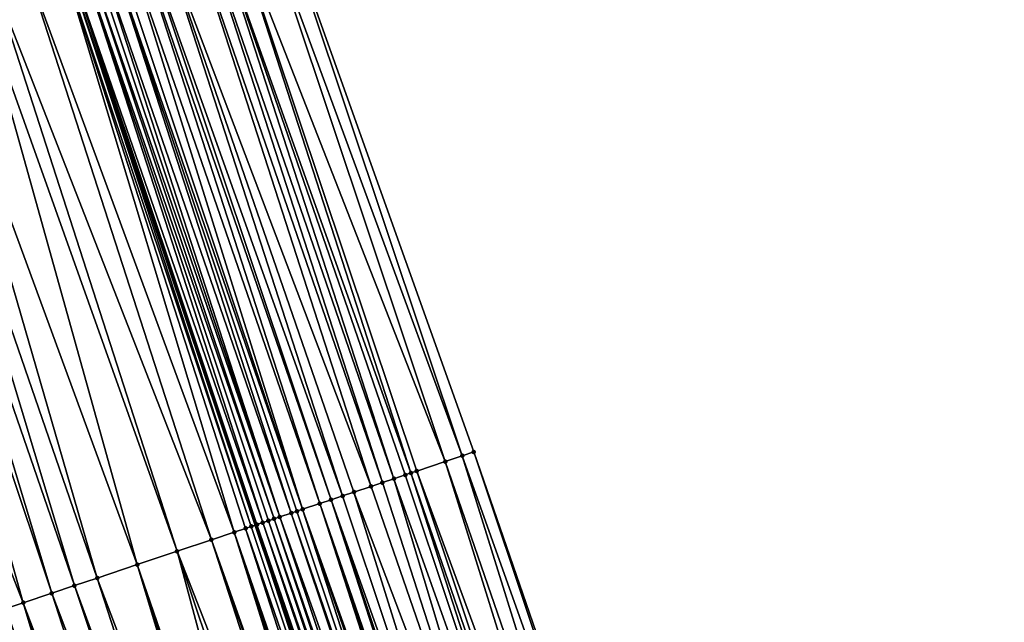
# Model space of a CAD drawing. Header units: feet. Extents: x 2004186 to 2014793, y 836912 to 864902.
# Tile 385 of 974: x 2010463 to 2010496, y 847734 to 847755. Entities that reach past the tile are written whole.
import ezdxf

# ---------------------------------------------------------------- set-up
doc = ezdxf.new("R2010")
doc.units = ezdxf.units.FT
doc.header["$LTSCALE"] = 100
doc.header["$MEASUREMENT"] = 0
for name, color, linetype, lineweight in [('EP_Travel Lane', 5, 'Continuous', 40), ('Road Shots', 4, 'Continuous', 200), ('Road X-Section', 30, 'Continuous', 13)]:
    doc.layers.add(name, color=color, linetype=linetype, lineweight=lineweight)
doc.layers.add('I-77 SB_MM21-27-Surface-Border', color=7, linetype='Continuous')
doc.layers.add('I-77 SB_MM21-27-Surface-TIN', color=7, linetype='Continuous')

msp = doc.modelspace()

# ---------------------------------------------------------------- linework, layer by layer
at = {"layer": 'EP_Travel Lane'}
msp.add_polyline3d([(2010536.755688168, 847527.2188046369, 434.1100472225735), (2010531.242614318, 847546.4438918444, 434.0405169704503), (2010525.563505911, 847565.7934329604, 433.9434990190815), (2010519.726870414, 847584.922729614, 433.8821887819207), (2010513.890244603, 847604.0519945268, 433.8110908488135), (2010508.053633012, 847623.1812128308, 433.7256204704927), (2010502.082219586, 847642.4116878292, 433.6681441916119), (2010496.003840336, 847661.465502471, 433.5881238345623), (2010489.92547379, 847680.5192772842, 433.4954419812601), (2010483.847038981, 847699.5732660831, 433.4705466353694), (2010477.589928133, 847718.7581242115, 433.410608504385), (2010471.229817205, 847737.7197231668, 433.3262797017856), (2010464.869704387, 847756.681327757, 433.24336023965), (2010458.509592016, 847775.6429310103, 433.1600849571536), (2010451.953394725, 847794.7297169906, 433.0916205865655), (2010445.316444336, 847813.5962041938, 433.0104091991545), (2010438.679490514, 847832.4627011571, 432.9319780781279)], dxfattribs=at)
at = {"layer": 'I-77 SB_MM21-27-Surface-Border', "color": 3, "linetype": 'ByBlock', "lineweight": -2}
msp.add_polyline3d([(2010444.811267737, 847834.6207054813, 433.1690479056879), (2010451.259565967, 847815.6878076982, 433.2387195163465), (2010458.273783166, 847796.9542482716, 433.3733469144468), (2010465.044075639, 847777.829334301, 433.486931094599), (2010471.76568309, 847758.9884287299, 433.5310806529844), (2010478.487200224, 847740.1477932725, 433.6421420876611), (2010485.019041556, 847721.2437299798, 433.7519118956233), (2010491.674073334, 847702.0594073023, 433.7993875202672), (2010497.916770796, 847683.0576178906, 433.8380274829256), (2010503.778173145, 847663.9349398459, 433.925130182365), (2010509.639590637, 847644.8122141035, 433.9970516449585), (2010515.626957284, 847625.4912040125, 434.0517989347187), (2010521.267897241, 847606.3022379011, 434.1105969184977), (2010526.908842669, 847587.11325384, 434.1638601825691), (2010532.167179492, 847567.8076050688, 434.2111806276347), (2010537.901861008, 847548.3734999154, 434.2969934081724), (2010543.465499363, 847529.1630589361, 434.3670536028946)], dxfattribs=at)
at = {"layer": 'I-77 SB_MM21-27-Surface-TIN', "color": 128, "linetype": 'ByBlock', "lineweight": -2}
for points in [[(2010471.76568309, 847758.9884287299, 433.5310806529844), (2010471.196672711, 847758.7980943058, 433.5145253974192), (2010478.107862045, 847740.0208974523, 433.6295678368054)], [(2010471.76568309, 847758.9884287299, 433.5310806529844), (2010478.107862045, 847740.0208974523, 433.6295678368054), (2010478.487200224, 847740.1477932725, 433.6421420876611)], [(2010470.248329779, 847758.4808472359, 433.4812251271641), (2010469.679328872, 847758.2904844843, 433.457648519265), (2010476.400848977, 847739.4498401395, 433.5665093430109)], [(2010471.196672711, 847758.7980943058, 433.5145253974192), (2010470.248329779, 847758.4808472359, 433.4812251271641), (2010477.538854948, 847739.830553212, 433.6105801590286)], [(2010470.248329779, 847758.4808472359, 433.4812251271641), (2010476.590518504, 847739.5132867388, 433.5724715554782), (2010477.538854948, 847739.830553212, 433.6105801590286)], [(2010470.248329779, 847758.4808472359, 433.4812251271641), (2010476.400848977, 847739.4498401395, 433.5665093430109), (2010476.590518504, 847739.5132867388, 433.5724715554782)], [(2010471.196672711, 847758.7980943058, 433.5145253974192), (2010477.538854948, 847739.830553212, 433.6105801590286), (2010478.107862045, 847740.0208974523, 433.6295678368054)], [(2010469.299983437, 847758.1636103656, 433.4504529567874), (2010468.920648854, 847758.0367037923, 433.4352130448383), (2010475.452514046, 847739.1325691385, 433.5272785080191)], [(2010469.679328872, 847758.2904844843, 433.457648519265), (2010469.299983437, 847758.1636103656, 433.4504529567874), (2010475.831844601, 847739.2594877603, 433.5455043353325)], [(2010469.299983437, 847758.1636103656, 433.4504529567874), (2010475.452514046, 847739.1325691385, 433.5272785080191), (2010475.831844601, 847739.2594877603, 433.5455043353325)], [(2010469.679328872, 847758.2904844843, 433.457648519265), (2010476.211184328, 847739.3863789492, 433.5569305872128), (2010476.400848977, 847739.4498401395, 433.5665093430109)], [(2010469.679328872, 847758.2904844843, 433.457648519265), (2010475.831844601, 847739.2594877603, 433.5455043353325), (2010476.211184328, 847739.3863789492, 433.5569305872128)], [(2010468.920648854, 847758.0367037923, 433.4352130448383), (2010467.97231027, 847757.7194437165, 433.3986890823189), (2010475.07317822, 847739.0056662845, 433.5129608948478)], [(2010468.920648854, 847758.0367037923, 433.4352130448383), (2010475.07317822, 847739.0056662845, 433.5129608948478), (2010475.452514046, 847739.1325691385, 433.5272785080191)], [(2010467.403302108, 847757.529102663, 433.3804906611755), (2010467.213639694, 847757.4656347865, 433.3692544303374), (2010473.745499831, 847738.5615152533, 433.4650695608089)], [(2010467.97231027, 847757.7194437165, 433.3986890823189), (2010467.403302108, 847757.529102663, 433.3804906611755), (2010474.12483548, 847738.6884186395, 433.4795191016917)], [(2010467.403302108, 847757.529102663, 433.3804906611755), (2010473.745499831, 847738.5615152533, 433.4650695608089), (2010474.12483548, 847738.6884186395, 433.4795191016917)], [(2010467.97231027, 847757.7194437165, 433.3986890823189), (2010474.504174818, 847738.8153109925, 433.4912339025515), (2010475.07317822, 847739.0056662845, 433.5129608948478)], [(2010467.97231027, 847757.7194437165, 433.3986890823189), (2010474.12483548, 847738.6884186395, 433.4795191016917), (2010474.504174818, 847738.8153109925, 433.4912339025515)], [(2010466.454976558, 847757.2118036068, 433.3343048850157), (2010466.265304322, 847757.1483651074, 433.3303501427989), (2010472.797180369, 847738.2441979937, 433.4143728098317)], [(2010466.834312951, 847757.3387047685, 433.3482034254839), (2010466.454976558, 847757.2118036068, 433.3343048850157), (2010472.797180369, 847738.2441979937, 433.4143728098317)], [(2010467.213639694, 847757.4656347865, 433.3692544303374), (2010466.834312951, 847757.3387047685, 433.3482034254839), (2010473.366175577, 847738.43457779, 433.442173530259)], [(2010466.834312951, 847757.3387047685, 433.3482034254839), (2010472.797180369, 847738.2441979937, 433.4143728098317), (2010473.366175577, 847738.43457779, 433.442173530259)], [(2010467.213639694, 847757.4656347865, 433.3692544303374), (2010473.366175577, 847738.43457779, 433.442173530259), (2010473.745499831, 847738.5615152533, 433.4650695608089)], [(2010465.506624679, 847756.8945832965, 433.3076373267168), (2010465.316972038, 847756.8310861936, 433.2891569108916), (2010471.848817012, 847737.9270120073, 433.3962139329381)], [(2010465.696285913, 847756.9580546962, 433.3197468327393), (2010465.506624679, 847756.8945832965, 433.3076373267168), (2010472.038482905, 847737.9904694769, 433.4048705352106)], [(2010465.506624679, 847756.8945832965, 433.3076373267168), (2010471.848817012, 847737.9270120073, 433.3962139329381), (2010472.038482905, 847737.9904694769, 433.4048705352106)], [(2010465.885954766, 847757.0215033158, 433.3262099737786), (2010465.696285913, 847756.9580546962, 433.3197468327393), (2010472.038482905, 847737.9904694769, 433.4048705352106)], [(2010466.265304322, 847757.1483651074, 433.3303501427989), (2010465.885954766, 847757.0215033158, 433.3262099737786), (2010472.41783722, 847738.1173170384, 433.4054831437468)], [(2010465.885954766, 847757.0215033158, 433.3262099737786), (2010472.038482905, 847737.9904694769, 433.4048705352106), (2010472.41783722, 847738.1173170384, 433.4054831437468)], [(2010466.265304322, 847757.1483651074, 433.3303501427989), (2010472.607510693, 847738.1807518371, 433.4085203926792), (2010472.797180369, 847738.2441979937, 433.4143728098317)], [(2010466.265304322, 847757.1483651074, 433.3303501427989), (2010472.41783722, 847738.1173170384, 433.4054831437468), (2010472.607510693, 847738.1807518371, 433.4085203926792)], [(2010464.748013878, 847756.6405955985, 433.2338925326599), (2010463.609997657, 847756.2599131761, 433.1974175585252), (2010470.521200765, 847737.4826751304, 433.3022582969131)], [(2010464.748013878, 847756.6405955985, 433.2338925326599), (2010471.090209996, 847737.673012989, 433.3196642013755), (2010464.869704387, 847756.681327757, 433.24336023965)], [(2010464.748013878, 847756.6405955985, 433.2338925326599), (2010470.900536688, 847737.6095776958, 433.3165043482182), (2010471.090209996, 847737.673012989, 433.3196642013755)], [(2010464.748013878, 847756.6405955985, 433.2338925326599), (2010470.521200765, 847737.4826751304, 433.3022582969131), (2010470.900536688, 847737.6095776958, 433.3165043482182)], [(2010464.937671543, 847756.7040776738, 433.248648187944), (2010464.869704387, 847756.681327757, 433.24336023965), (2010471.229817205, 847737.7197231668, 433.3262797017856)], [(2010471.090209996, 847737.673012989, 433.3196642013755), (2010471.229817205, 847737.7197231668, 433.3262797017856), (2010464.869704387, 847756.681327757, 433.24336023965)], [(2010465.316972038, 847756.8310861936, 433.2891569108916), (2010464.937671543, 847756.7040776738, 433.248648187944), (2010471.46952337, 847737.7999829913, 433.350625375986)], [(2010464.937671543, 847756.7040776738, 433.248648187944), (2010471.229817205, 847737.7197231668, 433.3262797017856), (2010471.279875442, 847737.7364717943, 433.3286517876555)], [(2010464.937671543, 847756.7040776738, 433.248648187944), (2010471.279875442, 847737.7364717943, 433.3286517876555), (2010471.46952337, 847737.7999829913, 433.350625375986)], [(2010465.316972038, 847756.8310861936, 433.2891569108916), (2010471.659167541, 847737.8635054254, 433.3753842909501), (2010471.848817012, 847737.9270120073, 433.3962139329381)], [(2010465.316972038, 847756.8310861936, 433.2891569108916), (2010471.46952337, 847737.7999829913, 433.350625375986), (2010471.659167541, 847737.8635054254, 433.3753842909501)], [(2010463.609997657, 847756.2599131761, 433.1974175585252), (2010462.471987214, 847755.8792134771, 433.1566602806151), (2010469.762516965, 847737.2289057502, 433.2826274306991)], [(2010463.609997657, 847756.2599131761, 433.1974175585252), (2010469.762516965, 847737.2289057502, 433.2826274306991), (2010470.521200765, 847737.4826751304, 433.3022582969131)], [(2010462.471987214, 847755.8792134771, 433.1566602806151), (2010461.902989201, 847755.6888420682, 433.1309378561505), (2010468.624505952, 847736.8482077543, 433.2422935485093)], [(2010462.471987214, 847755.8792134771, 433.1566602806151), (2010468.624505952, 847736.8482077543, 433.2422935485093), (2010469.762516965, 847737.2289057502, 433.2826274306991)], [(2010461.902989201, 847755.6888420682, 433.1309378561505), (2010460.385645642, 847755.181231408, 433.073853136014), (2010467.29683611, 847736.4040311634, 433.1880669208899)], [(2010461.902989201, 847755.6888420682, 433.1309378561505), (2010467.29683611, 847736.4040311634, 433.1880669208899), (2010468.624505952, 847736.8482077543, 433.2422935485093)], [(2010460.385645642, 847755.181231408, 433.073853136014), (2010459.437304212, 847754.8639798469, 433.0394396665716), (2010465.969155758, 847735.959886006, 433.1416315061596)], [(2010460.385645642, 847755.181231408, 433.073853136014), (2010465.969155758, 847735.959886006, 433.1416315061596), (2010467.29683611, 847736.4040311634, 433.1880669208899)], [(2010458.678637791, 847754.6101584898, 433.0069247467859), (2010458.109632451, 847754.4198089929, 432.9866335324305), (2010464.45182187, 847735.4522464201, 433.0773787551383)], [(2010459.437304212, 847754.8639798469, 433.0394396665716), (2010458.678637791, 847754.6101584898, 433.0069247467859), (2010465.210487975, 847735.7060687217, 433.1101269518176)], [(2010458.678637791, 847754.6101584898, 433.0069247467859), (2010464.45182187, 847735.4522464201, 433.0773787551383), (2010465.210487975, 847735.7060687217, 433.1101269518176)], [(2010459.437304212, 847754.8639798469, 433.0394396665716), (2010465.210487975, 847735.7060687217, 433.1101269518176), (2010465.969155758, 847735.959886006, 433.1416315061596)], [(2010458.109632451, 847754.4198089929, 432.9866335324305), (2010456.212967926, 847753.7852510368, 432.9042151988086), (2010463.503481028, 847735.1349931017, 433.0425307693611)], [(2010458.109632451, 847754.4198089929, 432.9866335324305), (2010463.503481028, 847735.1349931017, 433.0425307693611), (2010464.45182187, 847735.4522464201, 433.0773787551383)], [(2010456.212967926, 847753.7852510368, 432.9042151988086), (2010462.934480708, 847734.944628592, 433.0185190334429), (2010463.503481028, 847735.1349931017, 433.0425307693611)], [(2010478.487200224, 847740.1477932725, 433.6421420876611), (2010478.107862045, 847740.0208974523, 433.6295678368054), (2010484.829371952, 847721.1802836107, 433.7460067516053)], [(2010478.487200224, 847740.1477932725, 433.6421420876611), (2010484.829371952, 847721.1802836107, 433.7460067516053), (2010485.019041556, 847721.2437299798, 433.7519118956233)], [(2010477.538854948, 847739.830553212, 433.6105801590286), (2010476.590518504, 847739.5132867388, 433.5724715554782), (2010483.501700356, 847720.7361122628, 433.6930796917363)], [(2010478.107862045, 847740.0208974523, 433.6295678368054), (2010477.538854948, 847739.830553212, 433.6105801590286), (2010484.070701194, 847720.9264752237, 433.7167075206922)], [(2010477.538854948, 847739.830553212, 433.6105801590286), (2010483.501700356, 847720.7361122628, 433.6930796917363), (2010484.070701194, 847720.9264752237, 433.7167075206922)], [(2010478.107862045, 847740.0208974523, 433.6295678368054), (2010484.070701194, 847720.9264752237, 433.7167075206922), (2010484.829371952, 847721.1802836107, 433.7460067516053)], [(2010476.590518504, 847739.5132867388, 433.5724715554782), (2010476.400848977, 847739.4498401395, 433.5665093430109), (2010482.932697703, 847720.5457547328, 433.6707978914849)], [(2010476.590518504, 847739.5132867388, 433.5724715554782), (2010482.932697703, 847720.5457547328, 433.6707978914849), (2010483.501700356, 847720.7361122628, 433.6930796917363)], [(2010475.831844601, 847739.2594877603, 433.5455043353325), (2010475.452514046, 847739.1325691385, 433.5272785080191), (2010481.605029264, 847720.1015739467, 433.6155314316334)], [(2010476.211184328, 847739.3863789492, 433.5569305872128), (2010475.831844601, 847739.2594877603, 433.5455043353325), (2010482.553365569, 847720.418840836, 433.6537432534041)], [(2010475.831844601, 847739.2594877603, 433.5455043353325), (2010481.605029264, 847720.1015739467, 433.6155314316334), (2010482.553365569, 847720.418840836, 433.6537432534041)], [(2010476.400848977, 847739.4498401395, 433.5665093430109), (2010476.211184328, 847739.3863789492, 433.5569305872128), (2010482.553365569, 847720.418840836, 433.6537432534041)], [(2010476.400848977, 847739.4498401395, 433.5665093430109), (2010482.553365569, 847720.418840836, 433.6537432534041), (2010482.932697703, 847720.5457547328, 433.6707978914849)], [(2010475.07317822, 847739.0056662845, 433.5129608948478), (2010474.504174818, 847738.8153109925, 433.4912339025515), (2010481.605029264, 847720.1015739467, 433.6155314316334)], [(2010475.452514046, 847739.1325691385, 433.5272785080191), (2010475.07317822, 847739.0056662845, 433.5129608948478), (2010481.605029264, 847720.1015739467, 433.6155314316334)], [(2010473.745499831, 847738.5615152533, 433.4650695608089), (2010473.366175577, 847738.43457779, 433.442173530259), (2010479.898022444, 847719.5304979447, 433.5478406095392)], [(2010474.12483548, 847738.6884186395, 433.4795191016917), (2010473.745499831, 847738.5615152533, 433.4650695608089), (2010480.467024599, 847719.720856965, 433.5704917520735)], [(2010473.745499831, 847738.5615152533, 433.4650695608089), (2010480.08768205, 847719.5939742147, 433.5611570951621), (2010480.467024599, 847719.720856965, 433.5704917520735)], [(2010473.745499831, 847738.5615152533, 433.4650695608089), (2010479.898022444, 847719.5304979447, 433.5478406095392), (2010480.08768205, 847719.5939742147, 433.5611570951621)], [(2010474.504174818, 847738.8153109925, 433.4912339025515), (2010474.12483548, 847738.6884186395, 433.4795191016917), (2010480.467024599, 847719.720856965, 433.5704917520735)], [(2010474.504174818, 847738.8153109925, 433.4912339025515), (2010480.467024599, 847719.720856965, 433.5704917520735), (2010481.605029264, 847720.1015739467, 433.6155314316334)], [(2010472.607510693, 847738.1807518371, 433.4085203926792), (2010472.41783722, 847738.1173170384, 433.4054831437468), (2010478.949702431, 847719.2131823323, 433.4975521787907)], [(2010472.797180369, 847738.2441979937, 433.4143728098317), (2010472.607510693, 847738.1807518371, 433.4085203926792), (2010478.949702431, 847719.2131823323, 433.4975521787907)], [(2010473.366175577, 847738.43457779, 433.442173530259), (2010472.797180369, 847738.2441979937, 433.4143728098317), (2010479.518703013, 847719.4035460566, 433.5213692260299)], [(2010472.797180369, 847738.2441979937, 433.4143728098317), (2010479.329034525, 847719.3400963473, 433.5146361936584), (2010479.518703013, 847719.4035460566, 433.5213692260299)], [(2010472.797180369, 847738.2441979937, 433.4143728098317), (2010478.949702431, 847719.2131823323, 433.4975521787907), (2010479.329034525, 847719.3400963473, 433.5146361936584)], [(2010473.366175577, 847738.43457779, 433.442173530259), (2010479.70836721, 847719.4670085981, 433.5312829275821), (2010479.898022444, 847719.5304979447, 433.5478406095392)], [(2010473.366175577, 847738.43457779, 433.442173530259), (2010479.518703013, 847719.4035460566, 433.5213692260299), (2010479.70836721, 847719.4670085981, 433.5312829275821)], [(2010471.659167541, 847737.8635054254, 433.3753842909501), (2010471.46952337, 847737.7999829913, 433.350625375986), (2010478.001370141, 847718.8959034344, 433.4563638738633)], [(2010471.848817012, 847737.9270120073, 433.3962139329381), (2010471.659167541, 847737.8635054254, 433.3753842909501), (2010478.191020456, 847718.9594074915, 433.4765678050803)], [(2010471.659167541, 847737.8635054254, 433.3753842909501), (2010478.001370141, 847718.8959034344, 433.4563638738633), (2010478.191020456, 847718.9594074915, 433.4765678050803)], [(2010472.038482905, 847737.9904694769, 433.4048705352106), (2010471.848817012, 847737.9270120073, 433.3962139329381), (2010478.38068432, 847719.0228710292, 433.4867284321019)], [(2010471.848817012, 847737.9270120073, 433.3962139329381), (2010478.191020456, 847718.9594074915, 433.4765678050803), (2010478.38068432, 847719.0228710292, 433.4867284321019)], [(2010472.41783722, 847738.1173170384, 433.4054831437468), (2010472.038482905, 847737.9904694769, 433.4048705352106), (2010478.760033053, 847719.1497352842, 433.4914787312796)], [(2010472.038482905, 847737.9904694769, 433.4048705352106), (2010478.38068432, 847719.0228710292, 433.4867284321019), (2010478.760033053, 847719.1497352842, 433.4914787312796)], [(2010472.41783722, 847738.1173170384, 433.4054831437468), (2010478.760033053, 847719.1497352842, 433.4914787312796), (2010478.949702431, 847719.2131823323, 433.4975521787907)], [(2010470.900536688, 847737.6095776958, 433.3165043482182), (2010470.521200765, 847737.4826751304, 433.3022582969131), (2010477.053068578, 847718.5785326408, 433.3923980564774)], [(2010471.090209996, 847737.673012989, 433.3196642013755), (2010470.900536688, 847737.6095776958, 433.3165043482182), (2010477.432409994, 847718.7054187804, 433.4025728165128)], [(2010470.900536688, 847737.6095776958, 433.3165043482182), (2010477.053068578, 847718.5785326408, 433.3923980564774), (2010477.432409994, 847718.7054187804, 433.4025728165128)], [(2010471.090209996, 847737.673012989, 433.3196642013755), (2010477.432409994, 847718.7054187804, 433.4025728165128), (2010471.229817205, 847737.7197231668, 433.3262797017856)], [(2010471.279875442, 847737.7364717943, 433.3286517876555), (2010471.229817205, 847737.7197231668, 433.3262797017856), (2010477.589928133, 847718.7581242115, 433.410608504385)], [(2010477.432409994, 847718.7054187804, 433.4025728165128), (2010477.589928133, 847718.7581242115, 433.410608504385), (2010471.229817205, 847737.7197231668, 433.3262797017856)], [(2010471.46952337, 847737.7999829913, 433.350625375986), (2010471.279875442, 847737.7364717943, 433.3286517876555), (2010477.811724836, 847718.8323843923, 433.4324457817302)], [(2010471.279875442, 847737.7364717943, 433.3286517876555), (2010477.589928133, 847718.7581242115, 433.410608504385), (2010477.622074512, 847718.7688803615, 433.412248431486)], [(2010471.279875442, 847737.7364717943, 433.3286517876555), (2010477.622074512, 847718.7688803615, 433.412248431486), (2010477.811724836, 847718.8323843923, 433.4324457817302)], [(2010471.46952337, 847737.7999829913, 433.350625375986), (2010477.811724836, 847718.8323843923, 433.4324457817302), (2010478.001370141, 847718.8959034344, 433.4563638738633)], [(2010469.762516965, 847737.2289057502, 433.2826274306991), (2010468.624505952, 847736.8482077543, 433.2422935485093), (2010475.915046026, 847718.1978691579, 433.3606186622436)], [(2010470.521200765, 847737.4826751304, 433.3022582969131), (2010469.762516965, 847737.2289057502, 433.2826274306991), (2010476.484056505, 847718.3882032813, 433.3770987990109)], [(2010469.762516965, 847737.2289057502, 433.2826274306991), (2010476.294384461, 847718.3247642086, 433.3730021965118), (2010476.484056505, 847718.3882032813, 433.3770987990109)], [(2010469.762516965, 847737.2289057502, 433.2826274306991), (2010475.915046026, 847718.1978691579, 433.3606186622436), (2010476.294384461, 847718.3247642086, 433.3730021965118)], [(2010470.521200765, 847737.4826751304, 433.3022582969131), (2010476.863401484, 847718.5150787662, 433.3846325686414), (2010477.053068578, 847718.5785326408, 433.3923980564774)], [(2010470.521200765, 847737.4826751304, 433.3022582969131), (2010476.673731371, 847718.4516339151, 433.3791037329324), (2010476.863401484, 847718.5150787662, 433.3846325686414)], [(2010470.521200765, 847737.4826751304, 433.3022582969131), (2010476.484056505, 847718.3882032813, 433.3770987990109), (2010476.673731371, 847718.4516339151, 433.3791037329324)], [(2010468.624505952, 847736.8482077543, 433.2422935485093), (2010467.29683611, 847736.4040311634, 433.1880669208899), (2010473.82870715, 847717.4998790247, 433.2758150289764)], [(2010468.624505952, 847736.8482077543, 433.2422935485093), (2010474.966707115, 847717.8806100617, 433.3243386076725), (2010475.915046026, 847718.1978691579, 433.3606186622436)], [(2010468.624505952, 847736.8482077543, 433.2422935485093), (2010473.82870715, 847717.4998790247, 433.2758150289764), (2010474.966707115, 847717.8806100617, 433.3243386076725)], [(2010467.29683611, 847736.4040311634, 433.1880669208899), (2010465.969155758, 847735.959886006, 433.1416315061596), (2010473.070032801, 847717.2460813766, 433.2491775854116)], [(2010467.29683611, 847736.4040311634, 433.1880669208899), (2010473.449371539, 847717.3729755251, 433.2613374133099), (2010473.82870715, 847717.4998790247, 433.2758150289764)], [(2010467.29683611, 847736.4040311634, 433.1880669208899), (2010473.070032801, 847717.2460813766, 433.2491775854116), (2010473.449371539, 847717.3729755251, 433.2613374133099)], [(2010465.969155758, 847735.959886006, 433.1416315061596), (2010465.210487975, 847735.7060687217, 433.1101269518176), (2010472.121693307, 847716.9288240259, 433.2133301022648)], [(2010465.969155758, 847735.959886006, 433.1416315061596), (2010472.121693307, 847716.9288240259, 433.2133301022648), (2010473.070032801, 847717.2460813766, 433.2491775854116)], [(2010465.210487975, 847735.7060687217, 433.1101269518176), (2010464.45182187, 847735.4522464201, 433.0773787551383), (2010471.552695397, 847716.738452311, 433.187532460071)], [(2010465.210487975, 847735.7060687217, 433.1101269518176), (2010471.552695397, 847716.738452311, 433.187532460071), (2010472.121693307, 847716.9288240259, 433.2133301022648)], [(2010464.45182187, 847735.4522464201, 433.0773787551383), (2010463.503481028, 847735.1349931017, 433.0425307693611), (2010470.604361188, 847716.4211791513, 433.1477665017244)], [(2010464.45182187, 847735.4522464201, 433.0773787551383), (2010470.604361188, 847716.4211791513, 433.1477665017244), (2010471.552695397, 847716.738452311, 433.187532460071)], [(2010462.934480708, 847734.944628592, 433.0185190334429), (2010462.365476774, 847734.754274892, 432.9971866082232), (2010469.27669691, 847715.97698592, 433.0894153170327)], [(2010463.503481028, 847735.1349931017, 433.0425307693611), (2010462.934480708, 847734.944628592, 433.0185190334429), (2010469.27669691, 847715.97698592, 433.0894153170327)], [(2010463.503481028, 847735.1349931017, 433.0425307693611), (2010470.03536302, 847716.2308082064, 433.1221596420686), (2010470.604361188, 847716.4211791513, 433.1477665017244)], [(2010463.503481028, 847735.1349931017, 433.0425307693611), (2010469.27669691, 847715.97698592, 433.0894153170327), (2010470.03536302, 847716.2308082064, 433.1221596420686)], [(2010462.365476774, 847734.754274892, 432.9971866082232), (2010460.848143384, 847734.2466338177, 432.9325649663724), (2010467.569683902, 847715.4059284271, 433.0263121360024)], [(2010462.365476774, 847734.754274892, 432.9971866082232), (2010467.569683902, 847715.4059284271, 433.0263121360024), (2010469.27669691, 847715.97698592, 433.0894153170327)]]:
    msp.add_3dface(points, dxfattribs=at)
at = {"layer": 'Road Shots', "lineweight": 100}
for p in [(2010478.487200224, 847740.1477932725, 433.6421420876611), (2010477.538854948, 847739.830553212, 433.6105801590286), (2010478.107862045, 847740.0208974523, 433.6295678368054), (2010476.590518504, 847739.5132867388, 433.5724715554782), (2010475.831844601, 847739.2594877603, 433.5455043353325), (2010476.211184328, 847739.3863789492, 433.5569305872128), (2010476.400848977, 847739.4498401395, 433.5665093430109), (2010475.07317822, 847739.0056662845, 433.5129608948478), (2010475.452514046, 847739.1325691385, 433.5272785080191), (2010473.745499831, 847738.5615152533, 433.4650695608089), (2010474.12483548, 847738.6884186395, 433.4795191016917), (2010474.504174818, 847738.8153109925, 433.4912339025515), (2010472.607510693, 847738.1807518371, 433.4085203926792), (2010472.797180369, 847738.2441979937, 433.4143728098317), (2010473.366175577, 847738.43457779, 433.442173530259), (2010471.659167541, 847737.8635054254, 433.3753842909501), (2010471.848817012, 847737.9270120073, 433.3962139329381), (2010472.038482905, 847737.9904694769, 433.4048705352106), (2010472.41783722, 847738.1173170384, 433.4054831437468), (2010470.900536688, 847737.6095776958, 433.3165043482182), (2010471.090209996, 847737.673012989, 433.3196642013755), (2010471.279875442, 847737.7364717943, 433.3286517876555), (2010471.46952337, 847737.7999829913, 433.350625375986), (2010469.762516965, 847737.2289057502, 433.2826274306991), (2010470.521200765, 847737.4826751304, 433.3022582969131), (2010468.624505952, 847736.8482077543, 433.2422935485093), (2010467.29683611, 847736.4040311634, 433.1880669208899), (2010465.969155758, 847735.959886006, 433.1416315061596), (2010465.210487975, 847735.7060687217, 433.1101269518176), (2010464.45182187, 847735.4522464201, 433.0773787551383), (2010463.503481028, 847735.1349931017, 433.0425307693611)]:
    msp.add_point(p, dxfattribs=at)
at = {"layer": 'Road X-Section', "extrusion": (0.3171098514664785, -0.9483792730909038, 0.004253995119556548), "elevation": -166454.8059699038, "flags": 128}
msp.add_lwpolyline([(2175493.363518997, 1139.76489967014), (2175494.763518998, 1139.825948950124), (2175495.963518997, 1139.881565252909), (2175497.163518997, 1139.93405708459), (2175497.763518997, 1139.964164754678), (2175498.363518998, 1139.987331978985), (2175498.563518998, 1139.996776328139), (2175498.963518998, 1140.023209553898), (2175499.163518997, 1140.036609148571), (2175499.363518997, 1140.046880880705), (2175499.963518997, 1140.067597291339), (2175501.163518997, 1140.107676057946), (2175503.163518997, 1140.185477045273), (2175504.563518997, 1140.231981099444), (2175505.963518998, 1140.282703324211), (2175507.763518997, 1140.353623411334), (2175508.563518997, 1140.380146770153), (2175509.363518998, 1140.41406334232), (2175510.163518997, 1140.45074910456), (2175510.963518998, 1140.475521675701), (2175511.163518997, 1140.485121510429), (2175511.563518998, 1140.509016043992), (2175511.963518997, 1140.528468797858), (2175512.363518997, 1140.54466617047), (2175513.563518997, 1140.579434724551), (2175514.563518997, 1140.61427560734), (2175515.163518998, 1140.634698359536), (2175516.563518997, 1140.688056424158), (2175517.963518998, 1140.731048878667), (2175518.963518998, 1140.768598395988), (2175520.363518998, 1140.820124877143), (2175521.563518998, 1140.870232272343), (2175521.963518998, 1140.883644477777), (2175522.763518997, 1140.904576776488), (2175523.163518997, 1140.915045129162), (2175523.563518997, 1140.933086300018), (2175524.963518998, 1140.983162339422), (2175525.763518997, 1141.012471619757), (2175527.763518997, 1141.094890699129), (2175528.363518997, 1141.115182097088), (2175529.163518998, 1141.14769731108), (2175530.163518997, 1141.182111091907), (2175531.763518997, 1141.239196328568), (2175532.363518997, 1141.264918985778), (2175533.563518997, 1141.305676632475), (2175534.763518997, 1141.342151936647), (2175534.963518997, 1141.356907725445), (2175535.363518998, 1141.397416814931), (2175535.563518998, 1141.415897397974), (2175535.763518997, 1141.428007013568), (2175535.963518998, 1141.434470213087), (2175536.363518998, 1141.438610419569), (2175536.563518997, 1141.44256519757), (2175536.963518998, 1141.456463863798), (2175537.363518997, 1141.477515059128), (2175537.563518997, 1141.488751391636), (2175538.163518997, 1141.506949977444), (2175539.163518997, 1141.543474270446), (2175539.563518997, 1141.558714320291), (2175539.963518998, 1141.565909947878), (2175540.563518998, 1141.589486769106), (2175541.563518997, 1141.622787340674), (2175542.163518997, 1141.639342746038)], dxfattribs=at)
at = {"layer": 'Road X-Section', "extrusion": (0.3171098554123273, -0.948379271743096, 0.004254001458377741), "elevation": -166434.7968916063, "flags": 128}
msp.add_lwpolyline([(2175493.164213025, 1139.768350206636), (2175493.964213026, 1139.802270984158), (2175494.764213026, 1139.834170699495), (2175496.364213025, 1139.909063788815), (2175496.964213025, 1139.928757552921), (2175497.164213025, 1139.937466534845), (2175497.964213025, 1139.984296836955), (2175498.364213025, 1139.99630903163), (2175498.564213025, 1140.005817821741), (2175498.764213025, 1140.01865083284), (2175499.164213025, 1140.048549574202), (2175499.364213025, 1140.058623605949), (2175499.564213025, 1140.065243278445), (2175499.964213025, 1140.083497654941), (2175501.164213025, 1140.122242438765), (2175501.764213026, 1140.146468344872), (2175502.564213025, 1140.178189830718), (2175504.564213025, 1140.248954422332), (2175506.164213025, 1140.295865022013), (2175506.964213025, 1140.326909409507), (2175507.364213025, 1140.344132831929), (2175509.564213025, 1140.42215612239), (2175510.364213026, 1140.459260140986), (2175510.964213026, 1140.480472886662), (2175511.564213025, 1140.509067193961), (2175511.964213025, 1140.533056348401), (2175512.564213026, 1140.556598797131), (2175513.564213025, 1140.586301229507), (2175514.764213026, 1140.629888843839), (2175515.564213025, 1140.657717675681), (2175516.564213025, 1140.69819114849), (2175517.164213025, 1140.717303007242), (2175518.164213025, 1140.745682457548), (2175518.764213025, 1140.768790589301), (2175519.764213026, 1140.806955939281), (2175520.364213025, 1140.827301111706), (2175520.964213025, 1140.851846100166), (2175521.764213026, 1140.886359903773), (2175522.164213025, 1140.898459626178), (2175522.764213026, 1140.910548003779), (2175522.964213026, 1140.918227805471), (2175523.164213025, 1140.928244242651), (2175523.364213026, 1140.935314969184), (2175523.564213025, 1140.938336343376), (2175523.764213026, 1140.946196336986), (2175523.964213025, 1140.95675739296), (2175525.564213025, 1141.021379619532), (2175526.164213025, 1141.042712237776), (2175526.764213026, 1141.066724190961), (2175527.764213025, 1141.101572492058), (2175528.564213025, 1141.134320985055), (2175529.364213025, 1141.165825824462), (2175530.764213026, 1141.212261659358), (2175532.164213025, 1141.266488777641), (2175533.364213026, 1141.306823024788), (2175534.164213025, 1141.326454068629), (2175534.564213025, 1141.340700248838), (2175534.764213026, 1141.343860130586), (2175534.964213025, 1141.352847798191), (2175535.164213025, 1141.374821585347), (2175535.364213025, 1141.399580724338), (2175535.564213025, 1141.420410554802), (2175535.764213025, 1141.429067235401), (2175536.164213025, 1141.42967984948), (2175536.364213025, 1141.432717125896), (2175536.564213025, 1141.438569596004), (2175537.164213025, 1141.466370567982), (2175537.564213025, 1141.489266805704), (2175537.964213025, 1141.503716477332), (2175538.364213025, 1141.515431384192), (2175538.964213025, 1141.537158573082), (2175539.364213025, 1141.551476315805), (2175539.764213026, 1141.569702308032), (2175540.164213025, 1141.581128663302), (2175540.364213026, 1141.590707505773), (2175540.564213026, 1141.596669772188), (2175541.564213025, 1141.634778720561), (2175542.164213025, 1141.653766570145), (2175542.564213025, 1141.666340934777)], dxfattribs=at)

doc.saveas('drawing.dxf')
